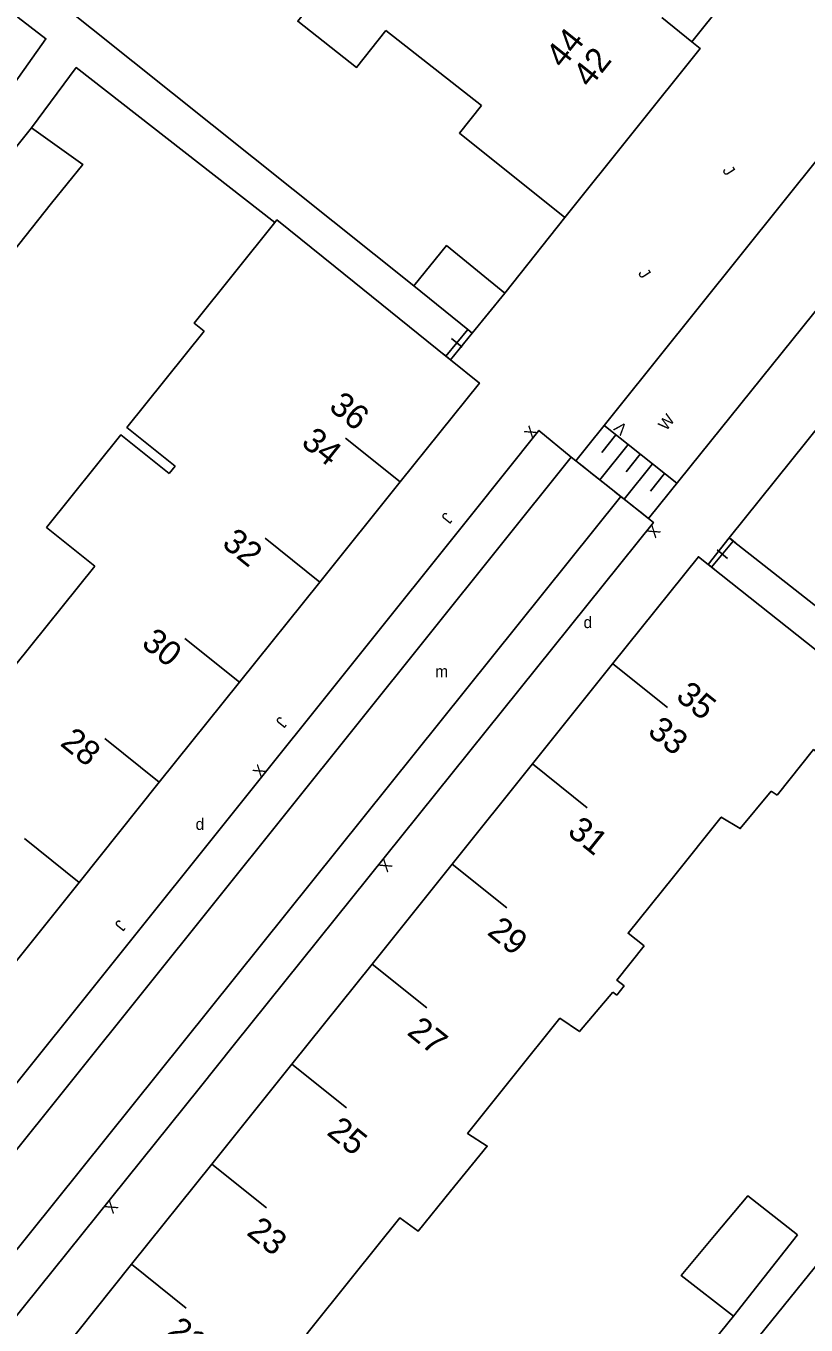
# Model space of a CAD drawing. Extents: x 134999 to 136502, y 457398 to 459002.
# Drawn here: x 135412.9 to 135446.3, y 457839.1 to 457894.8 of the extents above; entities that cross this region are included whole.
import ezdxf

# ---------------------------------------------------------------- set-up
doc = ezdxf.new("R2010")
doc.units = 0
for name, color, linetype in [('RI_DGTB_15', 7, 'Continuous'), ('RI_DGTB_2', 7, 'Continuous'), ('RI_DGTB_23', 7, 'Continuous'), ('RI_DGTB_29', 7, 'Continuous'), ('RI_DGTB_3', 7, 'Continuous'), ('RI_DGTB_30', 7, 'Continuous'), ('RI_DGTB_31', 7, 'Continuous'), ('RI_DGTB_35', 7, 'Continuous'), ('RI_DGTB_36', 7, 'Continuous'), ('RI_DGTB_4', 7, 'Continuous'), ('RI_DGTB_43', 7, 'Continuous'), ('RI_DGTB_48', 7, 'Continuous'), ('RI_DGTB_5', 7, 'Continuous'), ('RI_DGTB_53', 7, 'Continuous'), ('RI_DGTB_54', 7, 'Continuous'), ('RI_DGTB_6', 7, 'Continuous')]:
    doc.layers.add(name, color=color, linetype=linetype)

msp = doc.modelspace()

# ---------------------------------------------------------------- linework, layer by layer
at = {"layer": 'RI_DGTB_15'}
for p, q in [((135428.895, 457875.233), (135426.555, 457877.11)), ((135425.454, 457870.94), (135423.114, 457872.817)), ((135422.013, 457866.647), (135419.673, 457868.524)), ((135438.01, 457867.43), (135440.352, 457865.555)), ((135418.572, 457862.354), (135416.232, 457864.231)), ((135434.572, 457863.139), (135436.914, 457861.264)), ((135415.131, 457858.061), (135412.791, 457859.938)), ((135431.134, 457858.848), (135433.476, 457856.973)), ((135427.696, 457854.557), (135430.038, 457852.682)), ((135424.258, 457850.266), (135426.6, 457848.391)), ((135420.82, 457845.975), (135423.162, 457844.1)), ((135417.382, 457841.684), (135419.724, 457839.809))]:
    msp.add_line(p, q, dxfattribs=at)
at = {"layer": 'RI_DGTB_2'}
msp.add_line((135441.403, 457894.108), (135440.117, 457895.144), dxfattribs=at)
msp.add_lwpolyline([(135435.962, 457886.574), (135441.753, 457893.827), (135441.403, 457894.108)], dxfattribs=at)
at = {"layer": 'RI_DGTB_23'}
for p, q in [((135431.985, 457881.613), (135431.06, 457880.467)), ((135443.007, 457872.837), (135442.099, 457871.695))]:
    msp.add_line(p, q, dxfattribs=at)
at = {"layer": 'RI_DGTB_3'}
for points in [[(135428.281, 457894.598), (135432.381, 457891.37)], [(135435.962, 457886.574), (135431.439, 457890.19), (135432.381, 457891.37)]]:
    msp.add_lwpolyline(points, dxfattribs=at)
at = {"layer": 'RI_DGTB_31'}
for p, q in [((135438.149, 457877.252), (135437.546, 457876.491)), ((135440.753, 457875.188), (135437.628, 457877.665)), ((135438.67, 457876.839), (135437.464, 457875.317)), ((135436.813, 457875.833), (135436.422, 457876.143)), ((135439.191, 457876.427), (135438.588, 457875.666)), ((135437.854, 457875.008), (135437.073, 457875.627)), ((135439.712, 457876.014), (135438.505, 457874.492)), ((135440.233, 457875.601), (135439.629, 457874.84)), ((135438.896, 457874.182), (135438.115, 457874.801)), ((135439.547, 457873.666), (135439.156, 457873.976))]:
    msp.add_line(p, q, dxfattribs=at)
at = {"layer": 'RI_DGTB_4'}
for p, q in [((135426.107, 457884.461), (135430.853, 457880.634)), ((135428.895, 457875.233), (135425.454, 457870.94)), ((135449.979, 457867.333), (135443.18, 457872.701)), ((135447.743, 457867.209), (135442.243, 457871.581)), ((135425.454, 457870.94), (135422.013, 457866.647)), ((135438.008, 457867.431), (135434.57, 457863.14)), ((135422.013, 457866.647), (135418.572, 457862.354)), ((135434.57, 457863.14), (135431.133, 457858.849)), ((135418.572, 457862.354), (135415.131, 457858.061)), ((135431.133, 457858.849), (135427.695, 457854.558)), ((135415.131, 457858.061), (135411.69, 457853.768)), ((135427.695, 457854.558), (135424.257, 457850.267)), ((135424.257, 457850.267), (135420.819, 457845.976)), ((135420.819, 457845.976), (135417.381, 457841.685)), ((135417.381, 457841.685), (135413.943, 457837.394))]:
    msp.add_line(p, q, dxfattribs=at)
for points in [[(135431.06, 457880.467), (135430.853, 457880.634)], [(135428.895, 457875.233), (135432.293, 457879.472), (135431.06, 457880.467)], [(135448.321, 457879.462), (135443.007, 457872.837)], [(135443.007, 457872.837), (135443.18, 457872.701)], [(135438.008, 457867.431), (135441.687, 457872.023), (135442.099, 457871.695)], [(135442.099, 457871.695), (135442.243, 457871.581)]]:
    msp.add_lwpolyline(points, dxfattribs=at)
at = {"layer": 'RI_DGTB_48'}
for p, q in [((135431.792, 457881.771), (135430.853, 457880.634)), ((135431.792, 457881.77), (135430.853, 457880.634)), ((135431.679, 457881.865), (135431.905, 457881.677)), ((135431.095, 457881.391), (135431.55, 457881.015)), ((135430.739, 457880.727), (135430.966, 457880.54)), ((135443.292, 457872.608), (135443.068, 457872.795)), ((135442.243, 457871.582), (135443.18, 457872.701)), ((135442.243, 457871.581), (135443.18, 457872.701)), ((135442.936, 457871.954), (135442.488, 457872.329)), ((135442.355, 457871.488), (135442.131, 457871.676))]:
    msp.add_line(p, q, dxfattribs=at)
at = {"layer": 'RI_DGTB_5'}
msp.add_line((135415.808, 457871.624), (135412.365, 457867.333), dxfattribs=at)
for points in [[(135425.763, 457896.581), (135424.509, 457894.99), (135427.026, 457893.006), (135428.281, 457894.598)], [(135423.526, 457886.365), (135420.06, 457882.045), (135420.492, 457881.699)], [(135426.107, 457884.461), (135423.612, 457886.473), (135423.526, 457886.365)], [(135420.492, 457881.699), (135417.183, 457877.574), (135419.251, 457875.915)], [(135418.995, 457875.596), (135416.928, 457877.255), (135413.741, 457873.283), (135415.808, 457871.624)], [(135419.251, 457875.915), (135418.995, 457875.596)], [(135445.062, 457861.808), (135446.622, 457863.754), (135447.272, 457863.26)], [(135440.61, 457858.305), (135442.66, 457860.863), (135443.475, 457860.367), (135444.807, 457861.978)], [(135445.062, 457861.808), (135444.807, 457861.978)], [(135439.357, 457855.344), (135438.668, 457855.88), (135440.61, 457858.305)], [(135438.181, 457853.221), (135438.497, 457853.622), (135438.189, 457853.865), (135439.357, 457855.344)], [(135433.733, 457849.724), (135435.746, 457852.235), (135436.58, 457851.661), (135438.015, 457853.36)], [(135438.015, 457853.36), (135438.181, 457853.221)], [(135433.733, 457849.724), (135431.789, 457847.298), (135432.633, 457846.753), (135431.062, 457844.819)], [(135426.856, 457841.143), (135428.883, 457843.673), (135429.669, 457843.105), (135431.062, 457844.819)], [(135426.856, 457841.143), (135424.897, 457838.698), (135425.775, 457838.114), (135424.224, 457836.207)]]:
    msp.add_lwpolyline(points, dxfattribs=at)
at = {"layer": 'RI_DGTB_53'}
for p, q in [((135433.386, 457883.333), (135435.962, 457886.574)), ((135436.228, 457876.303), (135436.422, 457876.143)), ((135420.276, 457849.23), (135421.795, 457851.123))]:
    msp.add_line(p, q, dxfattribs=at)
for points in [[(135431.962, 457873.83), (135434.845, 457877.446), (135436.228, 457876.303)], [(135436.228, 457876.303), (135408.711, 457841.929)], [(135438.356, 457874.61), (135410.772, 457840.239)]]:
    msp.add_lwpolyline(points, dxfattribs=at)
at = {"layer": 'RI_DGTB_54'}
for p, q in [((135429.487, 457883.645), (135405.336, 457902.943)), ((135438.356, 457874.61), (135436.422, 457876.143)), ((135439.547, 457873.666), (135438.356, 457874.61)), ((135431.962, 457873.83), (135407.33, 457843.061)), ((135420.276, 457849.23), (135412.152, 457839.108)), ((135441.074, 457836.861), (135443.187, 457839.462))]:
    msp.add_line(p, q, dxfattribs=at)
for points in [[(135402.901, 457902.571), (135413.711, 457894.241), (135411.773, 457891.502)], [(135423.526, 457886.365), (135415.011, 457893.001), (135413.093, 457890.423)], [(135448.765, 457891.534), (135436.422, 457876.143)], [(135451.884, 457889.005), (135439.547, 457873.666)], [(135421.795, 457851.123), (135439.753, 457873.498), (135439.547, 457873.666)], [(135442.172, 457835.984), (135455.404, 457852.358), (135459.775, 457857.862), (135468.172, 457851.078), (135467.49, 457850.186), (135469.414, 457848.761)]]:
    msp.add_lwpolyline(points, dxfattribs=at)
at = {"layer": 'RI_DGTB_6'}
msp.add_line((135429.487, 457883.645), (135431.792, 457881.77), dxfattribs=at)
for points in [[(135441.403, 457894.108), (135442.793, 457895.839), (135441.507, 457896.872), (135441.225, 457896.521)], [(135413.093, 457890.423), (135411.843, 457888.867)], [(135413.093, 457890.423), (135415.288, 457888.848), (135413.955, 457887.181)], [(135413.955, 457887.181), (135411.162, 457883.689)], [(135433.386, 457883.333), (135430.889, 457885.367), (135429.487, 457883.645)], [(135433.386, 457883.333), (135431.985, 457881.613)], [(135431.985, 457881.613), (135431.792, 457881.77)], [(135445.933, 457842.944), (135443.808, 457844.627), (135442.374, 457842.918)], [(135442.374, 457842.918), (135440.939, 457841.208), (135443.187, 457839.462)], [(135444.504, 457841.132), (135445.933, 457842.944)], [(135443.187, 457839.462), (135444.504, 457841.132)]]:
    msp.add_lwpolyline(points, dxfattribs=at)

# ---------------------------------------------------------------- texts
at = {"layer": 'RI_DGTB_29'}
for height, p in [(0.5, (135436.759, 457868.965)), (0.499, (135420.129, 457860.312))]:
    msp.add_text('d', height=height, dxfattribs=at).set_placement(p)
at = {"layer": 'RI_DGTB_30'}
for s, height, rotation, p in [('V', 0.5, 139.3384, (135438.682, 457877.576)), ('W', 0.499, 51.1883, (135440.306, 457877.394)), ('X', 0.499, 51.281, (135434.562, 457877.035)), ('X', 0.499, 231.2498, (135439.71, 457873.444)), ('X', 0.499, 51.281, (135422.924, 457862.505)), ('X', 0.499, 231.2557, (135428.217, 457859.116)), ('X', 0.499, 231.2557, (135416.458, 457844.473))]:
    msp.add_text(s, height=height, rotation=rotation, dxfattribs=at).set_placement(p)
at = {"layer": 'RI_DGTB_31'}
for height, rotation, p in [(0.5, 302.9461, (135442.693, 457888.596)), (0.5, 302.9461, (135439.077, 457884.186)), (0.499, 231.3305, (135430.829, 457873.966)), (0.499, 231.3305, (135423.734, 457865.208)), (0.499, 231.3305, (135416.827, 457856.492))]:
    msp.add_text('J', height=height, rotation=rotation, dxfattribs=at).set_placement(p)
at = {"layer": 'RI_DGTB_35'}
for s, rotation, p in [('42', 51.3509, (135437.033, 457892.092)), ('36', 321.2934, (135425.793, 457878.366)), ('35', 321.2934, (135440.666, 457865.947))]:
    msp.add_text(s, height=1.054, rotation=rotation, dxfattribs=at).set_placement(p)
at = {"layer": 'RI_DGTB_36'}
for s, rotation, p in [('44', 51.3419, (135435.871, 457892.92)), ('34', 321.2844, (135424.608, 457876.84)), ('32', 321.2844, (135421.211, 457872.51)), ('30', 321.2844, (135417.759, 457868.228)), ('33', 321.2934, (135439.459, 457864.442)), ('28', 321.2844, (135414.278, 457863.966)), ('31', 321.2934, (135436.022, 457860.149)), ('29', 321.2934, (135432.584, 457855.859)), ('27', 321.2934, (135429.145, 457851.568)), ('25', 321.2934, (135425.707, 457847.278)), ('23', 321.2934, (135422.271, 457842.985)), ('21', 321.2934, (135418.832, 457838.695))]:
    msp.add_text(s, height=1.054, rotation=rotation, dxfattribs=at).set_placement(p)
at = {"layer": 'RI_DGTB_43'}
msp.add_text('m', height=0.5, dxfattribs=at).set_placement((135430.398, 457866.861))

doc.saveas('drawing.dxf')
